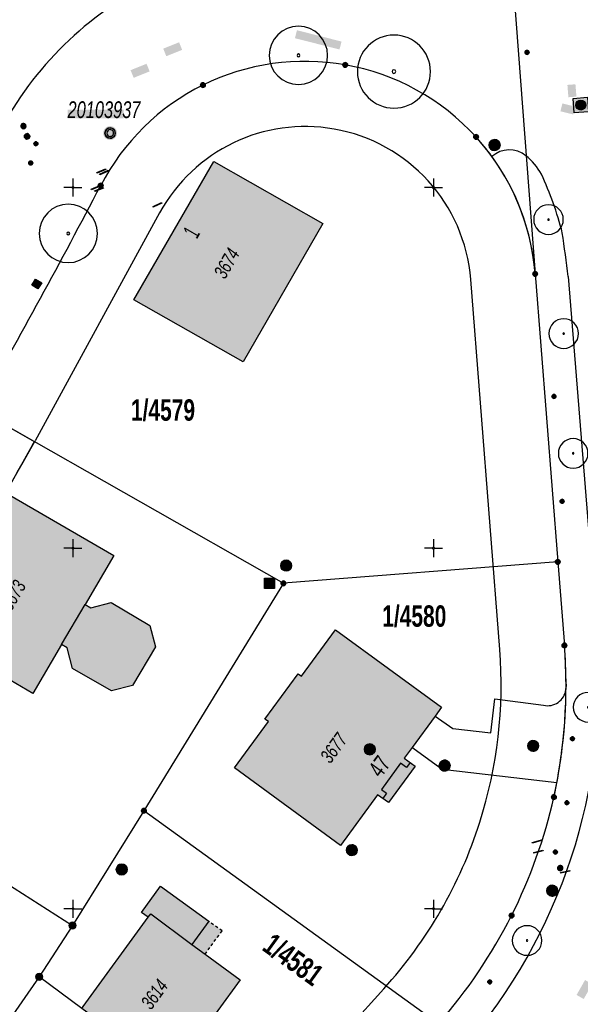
# Model space of a CAD drawing. Header units: metres. Extents: x 2695560 to 2696939, y 1260491 to 1262050.
# Tile 815 of 1005: x 2696022 to 2696061, y 1261618 to 1261686. Entities that reach past the tile are written whole.
import ezdxf

# ---------------------------------------------------------------- set-up
doc = ezdxf.new("R2010")
doc.units = ezdxf.units.M
doc.linetypes.add('AUSGEZOGEN', pattern=[0])
doc.linetypes.add('VERDECKT2_S2', pattern=[0.36, 0.2, -0.16])
for name, color, linetype in [('XR$1$AV_Flächen (EO)', 7, 'AUSGEZOGEN'), ('XR$1$AV_Gebäudeflächen (BB)', 7, 'AUSGEZOGEN'), ('XR$1$AV_Gebäudeflächen (EO)', 7, 'AUSGEZOGEN'), ('XR$1$AV_Grenzpunkte', 7, 'AUSGEZOGEN'), ('XR$1$AV_Grundstück-Nr.', 7, 'AUSGEZOGEN'), ('XR$1$AV_Haus-Nr.', 7, 'AUSGEZOGEN'), ('XR$1$AV_Koordinatennetzpunkte', 7, 'AUSGEZOGEN'), ('XR$1$AV_Lagefixpunkt-Nr.', 7, 'AUSGEZOGEN'), ('XR$1$AV_Lagefixpunkte', 7, 'AUSGEZOGEN'), ('XR$1$AV_Linien (BB)', 7, 'AUSGEZOGEN'), ('XR$1$AV_Linien (EO)', 7, 'AUSGEZOGEN'), ('XR$1$AV_Versicherung-Nr.', 7, 'AUSGEZOGEN'), ('XR$1$AW_LK_Einlaufschacht alt', 24, 'AUSGEZOGEN'), ('XR$1$AW_LK_Schachtdeckel', 24, 'AUSGEZOGEN'), ('XR$1$EW_LK_Knoten', 1, 'AUSGEZOGEN'), ('XR$1$FM_LK_SW_TRASSEKNOTEN', 94, 'AUSGEZOGEN'), ('XR$1$GA_LK_Absperrarmatur', 32, 'AUSGEZOGEN'), ('XR$1$GA_LK_Rohrleitungsteil', 32, 'AUSGEZOGEN'), ('XR$1$GR_Baum', 94, 'AUSGEZOGEN'), ('XR$1$Liegenschaftsgrenzen', 7, 'AUSGEZOGEN'), ('XR$1$PFAV', 255, 'AUSGEZOGEN'), ('XR$1$PFAW', 255, 'AUSGEZOGEN'), ('XR$1$PFGA', 255, 'AUSGEZOGEN'), ('XR$1$PFWA', 255, 'AUSGEZOGEN'), ('XR$1$PFWFM', 255, 'AUSGEZOGEN'), ('XR$1$RAEW', 8, 'AUSGEZOGEN'), ('XR$1$RP_Abstandslinie', 7, 'AUSGEZOGEN'), ('XR$1$TV_LK_KNOTEN', 92, 'AUSGEZOGEN'), ('XR$1$WA_LK_Absperrarmatur', 171, 'AUSGEZOGEN'), ('XR$1$WA_LK_Hydrant', 171, 'AUSGEZOGEN'), ('XR$1$WA_LK_Rohrleitungsteil', 171, 'AUSGEZOGEN')]:
    doc.layers.add(name, color=color, linetype=linetype)
doc.styles.add('ARIAL', font='arial.ttf')

# ---------------------------------------------------------------- blocks, each defined once
blk = doc.blocks.new('COMPLEXOBJECT_294')
at = {"layer": 'XR$1$AV_Linien (BB)', "color": 7, "linetype": 'AUSGEZOGEN', "transparency": 33554687}
blk.add_lwpolyline([(6057.54, 11611.31), (6054.66, 11608.1), (6048.25, 11600.71)], dxfattribs=at)
for centre, radius, start, end in [((6024.34, 11638.743), 42.984, 349.54052, 3.54485), ((6024.097, 11638.578), 43.194, 344.45143, 349.81437), ((6024.152, 11638.455), 43.108, 335.47279, 344.58957), ((6023.991, 11638.691), 43.352, 331.41706, 335.27735), ((6024.373, 11638.746), 43.043, 320.40214, 331.10983), ((6059.407, 11590.675), 15.006, 138.0319, 163.0896), ((6059.441, 11590.822), 14.996, 163.66258, 189.02189), ((6059.446, 11590.766), 14.993, 188.80813, 225.62101), ((6059.964, 11591.161), 15.638, 225.27664, 250.17207), ((6059.9, 11591.191), 15.645, 250.43192, 267.79519)]:
    blk.add_arc(centre, radius, start, end, dxfattribs=at)
blk = doc.blocks.new('COMPLEXOBJECT_300')
at = {"layer": 'XR$1$AV_Linien (BB)', "color": 7, "linetype": 'AUSGEZOGEN', "transparency": 33554687}
for centre, radius, start, end in [((6041.081, 11667.751), 16.005, 79.92816, 116.21825), ((6041.106, 11667.752), 16.001, 42.25032, 80.01661), ((6041.125, 11667.782), 15.997, 116.40668, 152.61532), ((6041.136, 11667.795), 15.95, 35.93362, 42.20633), ((5578.377, 11910.104), 506.359, 330.34891, 332.35271)]:
    blk.add_arc(centre, radius, start, end, dxfattribs=at)
blk = doc.blocks.new('COMPLEXOBJECT_310')
at = {"layer": 'XR$1$AV_Linien (BB)', "color": 7, "linetype": 'AUSGEZOGEN', "transparency": 33554687}
blk.add_line((6049.89, 11616.43), (6045.801, 11611.923), dxfattribs=at)
for centre, radius, start, end in [((6022.849, 11640.546), 36.349, 347.59927, 349.17314), ((6023.246, 11640.66), 35.986, 333.35283, 347.28654), ((6023.313, 11640.754), 35.968, 318.71173, 333.17088), ((6011.071, 11646.505), 49.106, 322.23391, 323.09969)]:
    blk.add_arc(centre, radius, start, end, dxfattribs=at)
blk = doc.blocks.new('COMPLEXOBJECT_410')
at = {"layer": 'XR$1$AV_Linien (BB)', "color": 7, "linetype": 'AUSGEZOGEN', "transparency": 33554687}
for centre, radius, start, end in [((6046.872, 11699.299), 7.774, 310.98074, 318.70997), ((6046.497, 11699.267), 8.002, 261.18044, 313.15717), ((6041.209, 11667.71), 23.996, 80.25657, 108.99103), ((6040.766, 11667.684), 23.881, 107.96481, 115.43277), ((6041.178, 11667.754), 23.997, 116.39331, 152.4051), ((5577.297, 11912.098), 500.301, 330.74344, 332.21373), ((5543.793, 11926.186), 536.432, 330.68709, 331.17956), ((5581.861, 11908.569), 494.625, 328.40507, 330.3076)]:
    blk.add_arc(centre, radius, start, end, dxfattribs=at)
blk = doc.blocks.new('COMPLEXOBJECT_518')
at = {"layer": 'XR$1$AV_Linien (BB)', "color": 7, "linetype": 'AUSGEZOGEN', "transparency": 33554687}
blk.add_line((6059.188, 11640.57), (6059.187, 11640.187), dxfattribs=at)
blk.add_lwpolyline([(6057.05, 11669.01), (6058.62, 11649.05), (6059.08, 11643.26)], dxfattribs=at)
for centre, radius, start, end in [((6041.103, 11667.761), 15.996, 4.47692, 35.96302), ((6022.966, 11640.463), 36.222, 0.16942, 4.42881)]:
    blk.add_arc(centre, radius, start, end, dxfattribs=at)
blk = doc.blocks.new('COMPLEXOBJECT_519')
at = {"layer": 'XR$1$AV_Linien (BB)', "color": 7, "linetype": 'AUSGEZOGEN', "transparency": 33554687}
for centre, radius, start, end in [((6023.602, 11640.439), 35.586, 353.70021, 359.59445), ((6023.338, 11640.434), 35.847, 349.20102, 353.75337)]:
    blk.add_arc(centre, radius, start, end, dxfattribs=at)
blk = doc.blocks.new('COMPLEXOBJECT_533')
at = {"layer": 'XR$1$AV_Linien (BB)', "color": 7, "linetype": 'AUSGEZOGEN', "transparency": 33554687}
blk.add_lwpolyline([(6051.349, 11637.492), (6053.969, 11637.184), (6054.26, 11639.547), (6057.622, 11639.101)], dxfattribs=at)
blk.add_arc((6057.893, 11640.381), 1.308, 258.03697, 351.47889, dxfattribs=at)
blk = doc.blocks.new('COMPLEXOBJECT_563')
at = {"layer": 'XR$1$AV_Linien (BB)', "color": 7, "linetype": 'AUSGEZOGEN', "transparency": 33554687}
blk.add_lwpolyline([(6059.334, 11668.835), (6060.92, 11649.333), (6061.407, 11643.547)], dxfattribs=at)
for centre, radius, start, end in [((6053.7, 11673.863), 4.31, 28.64082, 51.0317), ((6036.064, 11665.978), 23.617, 14.4572, 24.92025), ((5958.733, 11657.107), 101.282, 6.64975, 8.3839), ((6022.702, 11640.712), 38.809, 319.22971, 4.18855)]:
    blk.add_arc(centre, radius, start, end, dxfattribs=at)
blk = doc.blocks.new('COMPLEXOBJECT_1307')
at = {"layer": 'XR$1$Liegenschaftsgrenzen', "color": 7, "linetype": 'AUSGEZOGEN', "transparency": 33554687}
for centre, radius, start, end in [((6040.766, 11667.684), 23.881, 107.96481, 115.43277), ((6041.178, 11667.754), 23.997, 116.39331, 152.4051)]:
    blk.add_arc(centre, radius, start, end, dxfattribs=at)
blk = doc.blocks.new('COMPLEXOBJECT_1320')
at = {"layer": 'XR$1$Liegenschaftsgrenzen', "color": 7, "linetype": 'AUSGEZOGEN', "transparency": 33554687}
for centre, radius, start, end in [((6041.081, 11667.751), 16.005, 79.92816, 116.21825), ((6041.106, 11667.752), 16.001, 42.25032, 80.01661), ((6041.125, 11667.782), 15.997, 116.40668, 152.61532), ((6041.093, 11667.758), 16.006, 4.48637, 42.20165), ((5578.377, 11910.104), 506.359, 330.34891, 332.35271)]:
    blk.add_arc(centre, radius, start, end, dxfattribs=at)
blk = doc.blocks.new('COMPLEXOBJECT_1323')
at = {"layer": 'XR$1$Liegenschaftsgrenzen', "color": 7, "linetype": 'AUSGEZOGEN', "transparency": 33554687}
blk.add_line((6058.62, 11649.05), (6059.08, 11643.26), dxfattribs=at)
for centre, radius, start, end in [((6023.163, 11640.467), 36.025, 347.61449, 4.44655), ((6023.246, 11640.66), 35.986, 333.35283, 347.28654), ((6023.313, 11640.754), 35.968, 318.71173, 333.17088)]:
    blk.add_arc(centre, radius, start, end, dxfattribs=at)
blk = doc.blocks.new('BWAV1')
at = {"layer": 'XR$1$PFAV', "transparency": 33554687}
blk.add_hatch(color=7, dxfattribs=at).paths.add_polyline_path([(0.67, 0), (0.656, 0.135), (0.616, 0.264), (0.55, 0.383), (0.462, 0.486), (0.354, 0.569), (0.233, 0.628), (0.101, 0.662), (-0.034, 0.669), (-0.168, 0.649), (-0.295, 0.602), (-0.41, 0.53), (-0.508, 0.436), (-0.586, 0.325), (-0.639, 0.201), (-0.667, 0.068), (-0.667, -0.068), (-0.639, -0.201), (-0.586, -0.325), (-0.508, -0.436), (-0.41, -0.53), (-0.295, -0.602), (-0.168, -0.649), (-0.034, -0.669), (0.101, -0.662), (0.233, -0.628), (0.354, -0.569), (0.462, -0.486), (0.55, -0.383), (0.616, -0.264), (0.656, -0.135)])
at = {"color": 7, "transparency": 33554687}
for radius, start, end in [(0.5, 91.19481, 268.80519), (0.326, 91.19481, 268.80519), (0.5, 268.80519, 91.19481), (0.326, 268.80519, 91.19481)]:
    blk.add_arc((0, 0), radius, start, end, dxfattribs=at)
at = {"layer": 'XR$1$PFAV', "transparency": 33554687}
blk.add_circle((0, 0), 0.5, dxfattribs=at)
blk = doc.blocks.new('BAV15')
at = {"layer": 'XR$1$PFAV', "transparency": 33554687}
blk.add_hatch(color=7, dxfattribs=at).paths.add_polyline_path([(0.5, 0), (0.49, 0.1), (0.46, 0.2), (0.41, 0.29), (0.34, 0.36), (0.26, 0.42), (0.17, 0.47), (0.08, 0.49), (-0.03, 0.5), (-0.13, 0.48), (-0.22, 0.45), (-0.31, 0.4), (-0.38, 0.33), (-0.44, 0.24), (-0.48, 0.15), (-0.5, 0.05), (-0.5, -0.05), (-0.48, -0.15), (-0.44, -0.24), (-0.38, -0.33), (-0.31, -0.4), (-0.22, -0.45), (-0.13, -0.48), (-0.03, -0.5), (0.08, -0.49), (0.17, -0.47), (0.26, -0.42), (0.34, -0.36), (0.41, -0.29), (0.46, -0.2), (0.49, -0.1)])
at = {"color": 7, "transparency": 33554687}
for start, end in [(90, 270), (270, 90)]:
    blk.add_arc((0, 0), 0.5, start, end, dxfattribs=at)
at = {"layer": 'XR$1$PFAV', "transparency": 33554687}
blk.add_circle((0, 0), 0.5, dxfattribs=at)
blk = doc.blocks.new('BAV2041')
at = {"color": 7, "transparency": 33554687}
for p, q in [((-0.05, 0), (-0.5, 0)), ((0, 0.5), (0, 0.05)), ((0.05, 0), (0.5, 0)), ((0, -0.05), (0, -0.5))]:
    blk.add_line(p, q, dxfattribs=at)
blk.add_circle((0, 0), 0.05, dxfattribs=at)
for start, end in [(90, 270), (270, 90)]:
    blk.add_arc((0, 0), 0.05, start, end, dxfattribs=at)
blk = doc.blocks.new('COMPLEXOBJECT_1447')
at = {"layer": 'XR$1$RP_Abstandslinie', "color": 7, "linetype": 'AUSGEZOGEN', "transparency": 33554687}
blk.add_arc((6023.2, 11640.617), 48.521, 317.80916, 342.24429, dxfattribs=at)
blk = doc.blocks.new('COMPLEXOBJECT_1448')
at = {"layer": 'XR$1$RP_Abstandslinie', "color": 7, "linetype": 'AUSGEZOGEN', "transparency": 33554687}
for p, q in [((6054.59, 11642.98), (6052.58, 11668.63)), ((6037.83, 11609.83), (6046.56, 11619.45))]:
    blk.add_line(p, q, dxfattribs=at)
for centre, radius, start, end in [((6023.209, 11640.517), 31.478, 342.38183, 4.48693), ((6023.203, 11640.595), 31.507, 317.84453, 342.24951)]:
    blk.add_arc(centre, radius, start, end, dxfattribs=at)
blk = doc.blocks.new('COMPLEXOBJECT_1455')
at = {"layer": 'XR$1$RP_Abstandslinie', "color": 7, "linetype": 'AUSGEZOGEN', "transparency": 33554687}
blk.add_line((6031.01, 11673.25), (6022.38, 11657.44), dxfattribs=at)
for centre, radius, start, end in [((6041.102, 11667.734), 11.501, 79.99362, 151.34077), ((6041.116, 11667.733), 11.499, 4.47221, 80.06423), ((5581.056, 11907.718), 507.352, 327.39037, 330.44209)]:
    blk.add_arc(centre, radius, start, end, dxfattribs=at)
blk = doc.blocks.new('COMPLEXOBJECT_1456')
at = {"layer": 'XR$1$RP_Abstandslinie', "color": 7, "linetype": 'AUSGEZOGEN', "transparency": 33554687}
blk.add_arc((6041.1, 11667.707), 28.5, 116.19425, 151.30785, dxfattribs=at)
blk = doc.blocks.new('WBGR1')
at = {"color": 94, "transparency": 33554687}
for radius, start, end in [(1, 90, 270), (1, 270, 90), (0.05, 90, 270), (0.05, 270, 90)]:
    blk.add_arc((0, 0), radius, start, end, dxfattribs=at)
blk = doc.blocks.new('BAW2089')
at = {"layer": 'XR$1$PFAW', "transparency": 33554687}
blk.add_hatch(color=7, dxfattribs=at).paths.add_polyline_path([(-0.5, 0.5), (-0.5, -0.5), (0.5, -0.5), (0.5, 0.5)])
at = {"transparency": 33554687}
blk.add_lwpolyline([(-0.5, 0.5), (0.5, 0.5), (0.5, -0.5), (-0.5, -0.5), (-0.5, 0.5)], close=True, dxfattribs=at)
at = {"layer": 'XR$1$PFAW', "transparency": 33554687}
blk.add_lwpolyline([(-0.5, 0.5), (0.5, 0.5), (0.5, -0.5), (-0.5, -0.5), (-0.5, 0.5)], close=True, dxfattribs=at)
blk = doc.blocks.new('BAW2087')
at = {"lineweight": 25, "true_color": 0x000000, "transparency": 33554687}
h = blk.add_hatch(color=18, dxfattribs=at)
h.paths.add_polyline_path([(-0.5, 0.5), (-0.5, -0.5), (0.5, -0.5), (0.5, 0.5)])
h.paths.add_polyline_path([(0.337, -0.069), (0.316, -0.136), (0.282, -0.196), (0.237, -0.249), (0.182, -0.292), (0.119, -0.322), (0.052, -0.34), (-0.017, -0.343), (-0.086, -0.333), (-0.151, -0.309), (-0.21, -0.272), (-0.261, -0.224), (-0.301, -0.167), (-0.328, -0.103), (-0.342, -0.035), (-0.342, 0.035), (-0.328, 0.103), (-0.301, 0.167), (-0.261, 0.224), (-0.21, 0.272), (-0.151, 0.309), (-0.086, 0.333), (-0.017, 0.343), (0.052, 0.34), (0.119, 0.322), (0.182, 0.292), (0.237, 0.249), (0.282, 0.196), (0.316, 0.136), (0.337, 0.069), (0.344, 0)], flags=16)
at = {"layer": 'XR$1$PFAW', "lineweight": 25, "transparency": 33554687}
blk.add_hatch(color=7, dxfattribs=at).paths.add_polyline_path([(0.344, 0), (0.337, 0.069), (0.316, 0.136), (0.282, 0.196), (0.237, 0.249), (0.182, 0.292), (0.119, 0.322), (0.052, 0.34), (-0.017, 0.343), (-0.086, 0.333), (-0.151, 0.309), (-0.21, 0.272), (-0.261, 0.224), (-0.301, 0.167), (-0.328, 0.103), (-0.342, 0.035), (-0.342, -0.035), (-0.328, -0.103), (-0.301, -0.167), (-0.261, -0.224), (-0.21, -0.272), (-0.151, -0.309), (-0.086, -0.333), (-0.017, -0.343), (0.052, -0.34), (0.119, -0.322), (0.182, -0.292), (0.237, -0.249), (0.282, -0.196), (0.316, -0.136), (0.337, -0.069)])
at = {"lineweight": 25, "transparency": 33554687}
for p, q in [((-0.5, 0.5, 0.993), (0.5, 0.5, 0.993)), ((-0.5, -0.5, 0.993), (-0.5, 0.5, 0.993)), ((0.5, 0.5, 0.993), (0.5, -0.5, 0.993)), ((0.5, -0.5, 0.993), (-0.5, -0.5, 0.993))]:
    blk.add_line(p, q, dxfattribs=at)
blk.add_circle((0, 0), 0.344, dxfattribs=at)
at = {"layer": 'XR$1$PFAW', "lineweight": 25, "transparency": 33554687}
blk.add_line((-0.5, 0.5), (0.5, 0.5), dxfattribs=at)
at = {"layer": 'XR$1$PFAW', "color": 31, "lineweight": 25, "transparency": 33554687}
for p, q in [((-0.5, -0.5), (-0.5, 0.5)), ((0.5, 0.5), (0.5, -0.5)), ((0.5, -0.5), (-0.5, -0.5))]:
    blk.add_line(p, q, dxfattribs=at)
at = {"layer": 'XR$1$PFAW', "lineweight": 25, "transparency": 33554687}
blk.add_circle((0, 0), 0.344, dxfattribs=at)
blk = doc.blocks.new('BAW2082')
at = {"layer": 'XR$1$PFAW', "transparency": 33554687}
blk.add_hatch(color=7, dxfattribs=at).paths.add_polyline_path([(0.509, -0.003), (0.499, 0.098), (0.469, 0.194), (0.42, 0.283), (0.354, 0.359), (0.274, 0.421), (0.183, 0.466), (0.085, 0.491), (-0.016, 0.496), (-0.116, 0.481), (-0.211, 0.446), (-0.297, 0.392), (-0.37, 0.323), (-0.428, 0.24), (-0.468, 0.147), (-0.488, 0.047), (-0.488, -0.054), (-0.468, -0.153), (-0.428, -0.246), (-0.37, -0.329), (-0.297, -0.398), (-0.211, -0.452), (-0.116, -0.487), (-0.016, -0.502), (0.085, -0.497), (0.183, -0.472), (0.274, -0.427), (0.354, -0.366), (0.42, -0.289), (0.469, -0.2), (0.499, -0.104)])
at = {"transparency": 33554687}
for start, end in [(91.19481, 268.80519), (268.80519, 91.19481)]:
    blk.add_arc((0.01, 0), 0.5, start, end, dxfattribs=at)
at = {"layer": 'XR$1$PFAW', "transparency": 33554687}
blk.add_circle((0.009, -0.003), 0.5, dxfattribs=at)
blk = doc.blocks.new('BAW2088')
at = {"layer": 'XR$1$PFAW', "transparency": 33554687}
blk.add_hatch(color=253, dxfattribs=at).paths.add_polyline_path([(0.51, 0), (0.5, 0.101), (0.47, 0.197), (0.421, 0.286), (0.355, 0.362), (0.275, 0.424), (0.184, 0.469), (0.086, 0.494), (-0.015, 0.499), (-0.115, 0.484), (-0.21, 0.449), (-0.296, 0.395), (-0.369, 0.326), (-0.427, 0.243), (-0.467, 0.15), (-0.487, 0.051), (-0.487, -0.051), (-0.467, -0.15), (-0.427, -0.243), (-0.369, -0.326), (-0.296, -0.395), (-0.21, -0.449), (-0.115, -0.484), (-0.015, -0.499), (0.086, -0.494), (0.184, -0.469), (0.275, -0.424), (0.355, -0.362), (0.421, -0.286), (0.47, -0.197), (0.5, -0.101)])
at = {"transparency": 33554687}
for start, end in [(91.19481, 268.80519), (268.80519, 91.19481)]:
    blk.add_arc((0.01, 0), 0.5, start, end, dxfattribs=at)
at = {"layer": 'XR$1$PFAW', "transparency": 33554687}
blk.add_circle((0.01, 0), 0.5, dxfattribs=at)
blk = doc.blocks.new('BWA2013')
at = {"true_color": 0x000000, "transparency": 33554687}
blk.add_hatch(color=18, dxfattribs=at).paths.add_polyline_path([(-0.29, -0.41), (0.35, 0.36), (0.29, 0.41), (-0.35, -0.36)])
at = {"transparency": 33554687}
blk.add_lwpolyline([(-0.29, -0.41), (-0.35, -0.36), (0.29, 0.41), (0.35, 0.36), (-0.29, -0.41)], close=True, dxfattribs=at)
blk = doc.blocks.new('BWA2009')
at = {"true_color": 0x000000, "transparency": 33554687}
blk.add_hatch(color=18, dxfattribs=at).paths.add_polyline_path([(0.333, 0), (0.327, 0.067), (0.306, 0.131), (0.274, 0.19), (0.23, 0.242), (0.176, 0.283), (0.116, 0.313), (0.05, 0.329), (-0.017, 0.333), (-0.084, 0.323), (-0.147, 0.299), (-0.204, 0.264), (-0.253, 0.217), (-0.291, 0.162), (-0.318, 0.1), (-0.332, 0.034), (-0.332, -0.034), (-0.318, -0.1), (-0.291, -0.162), (-0.253, -0.217), (-0.204, -0.264), (-0.147, -0.299), (-0.084, -0.323), (-0.017, -0.333), (0.05, -0.329), (0.116, -0.313), (0.176, -0.283), (0.23, -0.242), (0.274, -0.19), (0.306, -0.131), (0.327, -0.067)])
at = {"layer": 'XR$1$PFWA', "transparency": 33554687}
blk.add_hatch(color=7, dxfattribs=at).paths.add_polyline_path([(0.5, 0), (0.49, 0.101), (0.459, 0.197), (0.41, 0.286), (0.344, 0.362), (0.264, 0.424), (0.174, 0.469), (0.076, 0.494), (-0.025, 0.499), (-0.125, 0.484), (-0.22, 0.449), (-0.306, 0.395), (-0.379, 0.326), (-0.437, 0.243), (-0.477, 0.15), (-0.497, 0.051), (-0.497, -0.051), (-0.477, -0.15), (-0.437, -0.243), (-0.379, -0.326), (-0.306, -0.395), (-0.22, -0.449), (-0.125, -0.484), (-0.025, -0.499), (0.076, -0.494), (0.174, -0.469), (0.264, -0.424), (0.344, -0.362), (0.41, -0.286), (0.459, -0.197), (0.49, -0.101)])
at = {"transparency": 33554687}
blk.add_circle((0, 0), 0.333, dxfattribs=at)
for start, end in [(90, 180), (180, 270), (0, 90), (270, 0)]:
    blk.add_arc((0, 0), 0.5, start, end, dxfattribs=at)
at = {"layer": 'XR$1$PFWA', "transparency": 33554687}
blk.add_circle((0, 0), 0.5, dxfattribs=at)
blk = doc.blocks.new('BWA965')
at = {"layer": 'XR$1$PFWA', "transparency": 33554687}
blk.add_hatch(color=7, dxfattribs=at).paths.add_polyline_path([(0, 0.5), (-0.05, 0.5), (-0.1, 0.49), (-0.15, 0.48), (-0.2, 0.46), (-0.24, 0.44), (-0.29, 0.41), (-0.33, 0.38), (-0.36, 0.34), (-0.4, 0.31), (-0.42, 0.26), (-0.45, 0.22), (-0.47, 0.17), (-0.48, 0.13), (-0.49, 0.08), (-0.5, 0.03), (-0.5, -0.03), (-0.49, -0.08), (-0.48, -0.13), (-0.47, -0.17), (-0.45, -0.22), (-0.42, -0.26), (-0.4, -0.31), (-0.36, -0.34), (-0.33, -0.38), (-0.29, -0.41), (-0.24, -0.44), (-0.2, -0.46), (-0.15, -0.48), (-0.1, -0.49), (-0.05, -0.5), (0, -0.5), (0.05, -0.5), (0.1, -0.49), (0.15, -0.48), (0.2, -0.46), (0.24, -0.44), (0.29, -0.41), (0.33, -0.38), (0.36, -0.34), (0.4, -0.31), (0.42, -0.26), (0.45, -0.22), (0.47, -0.17), (0.48, -0.13), (0.49, -0.08), (0.5, -0.03), (0.5, 0.03), (0.49, 0.08), (0.48, 0.13), (0.47, 0.17), (0.45, 0.22), (0.42, 0.26), (0.4, 0.31), (0.36, 0.34), (0.33, 0.38), (0.29, 0.41), (0.24, 0.44), (0.2, 0.46), (0.15, 0.48), (0.1, 0.49), (0.05, 0.5)])
at = {"transparency": 33554687}
blk.add_line((0, 0.5), (0, -0.5), dxfattribs=at)
for start, end in [(90, 270), (270, 90)]:
    blk.add_arc((0, 0), 0.5, start, end, dxfattribs=at)
blk = doc.blocks.new('BGA2013')
at = {"transparency": 33554687}
blk.add_hatch(color=36, dxfattribs=at).paths.add_polyline_path([(-0.29, -0.41), (0.35, 0.36), (0.29, 0.41), (-0.35, -0.36)])
at = {"color": 32, "transparency": 33554687}
blk.add_lwpolyline([(-0.29, -0.41), (-0.35, -0.36), (0.29, 0.41), (0.35, 0.36), (-0.29, -0.41)], close=True, dxfattribs=at)
blk = doc.blocks.new('BGA965')
at = {"layer": 'XR$1$PFGA', "transparency": 33554687}
blk.add_hatch(color=7, dxfattribs=at).paths.add_polyline_path([(0.5, 0), (0.49, 0.1), (0.46, 0.2), (0.41, 0.29), (0.34, 0.36), (0.26, 0.42), (0.17, 0.47), (0.08, 0.49), (-0.03, 0.5), (-0.13, 0.48), (-0.22, 0.45), (-0.31, 0.4), (-0.38, 0.33), (-0.44, 0.24), (-0.48, 0.15), (-0.5, 0.05), (-0.5, -0.05), (-0.48, -0.15), (-0.44, -0.24), (-0.38, -0.33), (-0.31, -0.4), (-0.22, -0.45), (-0.13, -0.48), (-0.03, -0.5), (0.08, -0.49), (0.17, -0.47), (0.26, -0.42), (0.34, -0.36), (0.41, -0.29), (0.46, -0.2), (0.49, -0.1)])
at = {"color": 32, "transparency": 33554687}
blk.add_line((0, 0.5), (0, -0.5), dxfattribs=at)
for start, end in [(90, 270), (270, 90)]:
    blk.add_arc((0, 0), 0.5, start, end, dxfattribs=at)
at = {"layer": 'XR$1$PFGA', "transparency": 33554687}
blk.add_circle((0, 0), 0.5, dxfattribs=at)
blk = doc.blocks.new('BEW957')
at = {"layer": 'XR$1$RAEW', "transparency": 33554687}
blk.add_hatch(color=1, dxfattribs=at).paths.add_polyline_path([(-0.5, 0), (-0.5, -0.05), (-0.49, -0.1), (-0.48, -0.15), (-0.46, -0.2), (-0.44, -0.24), (-0.41, -0.29), (-0.38, -0.33), (-0.34, -0.36), (-0.31, -0.4), (-0.26, -0.42), (-0.22, -0.45), (-0.17, -0.47), (-0.13, -0.48), (-0.08, -0.49), (-0.03, -0.5), (0.03, -0.5), (0.08, -0.49), (0.13, -0.48), (0.17, -0.47), (0.22, -0.45), (0.26, -0.42), (0.31, -0.4), (0.34, -0.36), (0.38, -0.33), (0.41, -0.29), (0.44, -0.24), (0.46, -0.2), (0.48, -0.15), (0.49, -0.1), (0.5, -0.05), (0.5, 0), (0.5, 0.05), (0.49, 0.1), (0.48, 0.15), (0.46, 0.2), (0.44, 0.24), (0.41, 0.29), (0.38, 0.33), (0.34, 0.36), (0.31, 0.4), (0.26, 0.42), (0.22, 0.45), (0.17, 0.47), (0.13, 0.48), (0.08, 0.49), (0.03, 0.5), (-0.03, 0.5), (-0.08, 0.49), (-0.13, 0.48), (-0.17, 0.47), (-0.22, 0.45), (-0.26, 0.42), (-0.31, 0.4), (-0.34, 0.36), (-0.38, 0.33), (-0.41, 0.29), (-0.44, 0.24), (-0.46, 0.2), (-0.48, 0.15), (-0.49, 0.1), (-0.5, 0.05)])
at = {"color": 1, "transparency": 33554687}
for start, end in [(90, 180), (180, 270), (0, 90), (270, 0)]:
    blk.add_arc((0, 0), 0.5, start, end, dxfattribs=at)
at = {"layer": 'XR$1$RAEW', "color": 1, "transparency": 33554687}
blk.add_circle((0, 0), 0.5, dxfattribs=at)
blk = doc.blocks.new('BWFM6')
at = {"layer": 'XR$1$PFWFM', "transparency": 33554687}
blk.add_hatch(color=7, dxfattribs=at).paths.add_polyline_path([(0.5, 0), (0.49, 0.101), (0.459, 0.197), (0.41, 0.286), (0.344, 0.362), (0.264, 0.424), (0.174, 0.469), (0.076, 0.494), (-0.025, 0.499), (-0.125, 0.484), (-0.22, 0.449), (-0.306, 0.395), (-0.379, 0.326), (-0.437, 0.243), (-0.477, 0.15), (-0.497, 0.051), (-0.497, -0.051), (-0.477, -0.15), (-0.437, -0.243), (-0.379, -0.326), (-0.306, -0.395), (-0.22, -0.449), (-0.125, -0.484), (-0.025, -0.499), (0.076, -0.494), (0.174, -0.469), (0.264, -0.424), (0.344, -0.362), (0.41, -0.286), (0.459, -0.197), (0.49, -0.101)])
at = {"color": 94, "transparency": 33554687}
for p, q in [((-0.484, 0.1), (0.486, 0.1)), ((-0.4, 0.3), (0.4, 0.3)), ((-0.487, -0.1), (0.487, -0.1)), ((-0.4, -0.3), (0.4, -0.3))]:
    blk.add_line(p, q, dxfattribs=at)
for start, end in [(90, 270), (270, 90)]:
    blk.add_arc((0, 0), 0.5, start, end, dxfattribs=at)
at = {"layer": 'XR$1$PFWFM', "transparency": 33554687}
blk.add_circle((0, 0, 0.993), 0.5, dxfattribs=at)
blk = doc.blocks.new('BTV1')
at = {"layer": 'XR$1$PFWFM', "transparency": 33554687}
blk.add_hatch(color=7, dxfattribs=at).paths.add_polyline_path([(-0.5, 0.5), (-0.5, -0.5), (0.5, -0.5), (0.5, 0.5)])
at = {"color": 92, "transparency": 33554687}
for p, q in [((-0.219, 0.321), (-0.219, -0.298)), ((-0.208, -0.05), (0.23, 0.31)), ((-0.159, 0.001), (0.192, -0.283))]:
    blk.add_line(p, q, dxfattribs=at)
blk.add_polyline3d([(-0.5, 0.5, 0.993), (0.5, 0.5, 0.993), (0.5, -0.5, 0.993), (-0.5, -0.5, 0.993)], close=True, dxfattribs=at)

msp = doc.modelspace()

# ---------------------------------------------------------------- hatches: boundary and pattern name
at = {"transparency": 33554687}
for points in [[(2696041.501, 1261685.722), (2696041.362, 1261685.17), (2696044.451, 1261684.386), (2696044.59, 1261684.938)], [(2696032.23, 1261684.446), (2696032.441, 1261683.921), (2696033.54, 1261684.362), (2696033.329, 1261684.887)], [(2696029.964, 1261682.95), (2696030.178, 1261682.421), (2696031.284, 1261682.868), (2696031.07, 1261683.397)], [(2696060.813, 1261681.975), (2696060.255, 1261681.93), (2696060.324, 1261681.076), (2696060.881, 1261681.12)], [(2696059.908, 1261680.644), (2696059.773, 1261680.101), (2696060.667, 1261679.879), (2696060.802, 1261680.422)], [(2696025.592, 1261680.219), (2696025.592, 1261679.616), (2696029.485, 1261679.616), (2696029.485, 1261680.219)], [(2696060.889, 1261618.828), (2696061.385, 1261618.546), (2696061.975, 1261619.582), (2696061.479, 1261619.864)]]:
    msp.add_hatch(color=7, dxfattribs=at).paths.add_polyline_path(points)
at = {"layer": 'XR$1$AV_Gebäudeflächen (BB)', "true_color": 0xd2d2d2, "transparency": 33554687}
for points in [[(2696037.762, 1261662.732), (2696043.3, 1261672.331), (2696035.741, 1261676.624), (2696030.198, 1261667.029)], [(2696021.309, 1261653.656), (2696019.718, 1261650.952), (2696015.695, 1261644.117), (2696023.188, 1261639.741), (2696025.176, 1261643.12), (2696025.572, 1261642.886), (2696025.937, 1261641.474), (2696028.635, 1261639.926), (2696030.106, 1261640.297), (2696031.682, 1261642.977), (2696031.296, 1261644.457), (2696028.624, 1261646.039), (2696027.215, 1261645.66), (2696026.81, 1261645.898), (2696028.808, 1261649.294)], [(2696051.077, 1261638.163), (2696051.529, 1261638.782), (2696044.164, 1261644.149), (2696041.812, 1261640.928), (2696041.574, 1261641.102), (2696039.28, 1261637.962), (2696039.518, 1261637.789), (2696037.166, 1261634.568), (2696044.514, 1261629.181), (2696047.092, 1261632.71), (2696047.839, 1261632.164), (2696049.692, 1261634.7), (2696048.945, 1261635.245), (2696049.482, 1261635.981)], [(2696026.58, 1261617.89), (2696032.83, 1261613.32), (2696032.877, 1261613.385), (2696032.923, 1261613.45), (2696036.023, 1261617.751), (2696037.561, 1261619.885), (2696035.131, 1261621.656), (2696034.21, 1261622.327), (2696035.384, 1261623.939), (2696032.049, 1261626.37), (2696030.728, 1261624.556), (2696031.191, 1261624.218), (2696026.674, 1261618.019)]]:
    msp.add_hatch(color=254, dxfattribs=at).paths.add_polyline_path(points)
at = {"layer": 'XR$1$AV_Gebäudeflächen (EO)', "true_color": 0xebebeb, "transparency": 33554687}
msp.add_hatch(color=7, dxfattribs=at).paths.add_polyline_path([(2696035.131, 1261621.656), (2696036.306, 1261623.268), (2696035.384, 1261623.939), (2696034.21, 1261622.327)])

# ---------------------------------------------------------------- linework, layer by layer
at = {"layer": 'XR$1$AV_Flächen (EO)', "color": 7, "linetype": 'AUSGEZOGEN', "transparency": 33554687}
msp.add_lwpolyline([(2696035.384, 1261623.939), (2696034.21, 1261622.327), (2696035.131, 1261621.656)], dxfattribs=at)
at = {"layer": 'XR$1$AV_Flächen (EO)', "color": 7, "linetype": 'VERDECKT2_S2', "transparency": 33554687}
msp.add_lwpolyline([(2696035.131, 1261621.656), (2696036.306, 1261623.268), (2696035.384, 1261623.939)], dxfattribs=at)
at = {"layer": 'XR$1$AV_Linien (BB)', "color": 7, "linetype": 'AUSGEZOGEN', "transparency": 33554687}
for q in [(2696049.482, 1261635.981), (2696052.319, 1261637.302)]:
    msp.add_line((2696051.077, 1261638.163), q, dxfattribs=at)
msp.add_lwpolyline([(2696037.762, 1261662.732), (2696030.198, 1261667.029), (2696035.741, 1261676.624), (2696043.3, 1261672.331), (2696037.762, 1261662.732)], close=True, dxfattribs=at)
for points in [[(2696021.309, 1261653.656), (2696023.193, 1261657.003), (2696023.299, 1261657.191), (2696019.4, 1261659.41)], [(2696021.309, 1261653.656), (2696028.808, 1261649.294), (2696026.81, 1261645.898), (2696027.215, 1261645.66), (2696028.624, 1261646.039), (2696031.296, 1261644.457), (2696031.682, 1261642.977), (2696030.106, 1261640.297), (2696028.635, 1261639.926), (2696025.937, 1261641.474), (2696025.572, 1261642.886), (2696025.176, 1261643.12), (2696023.188, 1261639.741), (2696015.695, 1261644.117), (2696019.718, 1261650.952)], [(2696049.482, 1261635.981), (2696048.945, 1261635.245), (2696049.692, 1261634.7), (2696047.839, 1261632.164), (2696047.092, 1261632.71), (2696044.514, 1261629.181), (2696037.166, 1261634.568), (2696039.518, 1261637.789), (2696039.28, 1261637.962), (2696041.574, 1261641.102), (2696041.812, 1261640.928), (2696044.164, 1261644.149), (2696051.529, 1261638.782), (2696051.077, 1261638.163)], [(2696059.521, 1261633.528), (2696051.56, 1261634.463), (2696049.62, 1261635.88), (2696049.482, 1261635.981)], [(2696026.58, 1261617.89), (2696026.674, 1261618.019), (2696031.191, 1261624.218), (2696030.728, 1261624.556), (2696032.049, 1261626.37), (2696035.384, 1261623.939), (2696034.21, 1261622.327), (2696035.131, 1261621.656), (2696037.561, 1261619.885), (2696036.023, 1261617.751), (2696032.923, 1261613.45), (2696032.877, 1261613.385), (2696032.83, 1261613.32)]]:
    msp.add_lwpolyline(points, dxfattribs=at)
msp.add_arc((2696056.235, 1261675.605), 1.823, 51.08782, 131.77637, dxfattribs=at)
at = {"layer": 'XR$1$AV_Linien (EO)', "color": 7, "linetype": 'AUSGEZOGEN', "transparency": 33554687}
msp.add_line((2696025.176, 1261643.12), (2696026.81, 1261645.898), dxfattribs=at)
for points in [[(2696049.357, 1261634.944), (2696049.097, 1261634.589), (2696048.685, 1261634.89), (2696047.358, 1261633.073), (2696047.713, 1261632.814), (2696047.448, 1261632.45)], [(2696031.191, 1261624.218), (2696031.367, 1261624.444), (2696034.21, 1261622.327)]]:
    msp.add_lwpolyline(points, dxfattribs=at)
at = {"layer": 'XR$1$Liegenschaftsgrenzen', "color": 7, "linetype": 'AUSGEZOGEN', "transparency": 33554687}
for p, q in [((2696055.67, 1261699.7), (2696058.02, 1261668.82)), ((2696058.02, 1261668.82), (2696059.59, 1261648.86)), ((2696019.4, 1261659.41), (2696040.56, 1261647.37)), ((2696059.59, 1261648.86), (2696040.56, 1261647.37)), ((2696040.56, 1261647.37), (2696030.89, 1261631.6)), ((2696005.64, 1261636.59), (2696025.93, 1261623.65)), ((2696030.89, 1261631.6), (2696025.93, 1261623.65)), ((2696051.31, 1261616.83), (2696030.89, 1261631.6)), ((2696025.93, 1261623.65), (2696023.63, 1261620.08)), ((2696023.63, 1261620.08), (2696013.04, 1261604.89))]:
    msp.add_line(p, q, dxfattribs=at)
msp.add_lwpolyline([(2696042.06, 1261606.54), (2696032.83, 1261613.32), (2696026.58, 1261617.89), (2696023.63, 1261620.08)], dxfattribs=at)

# ---------------------------------------------------------------- block references
at = {"layer": 'XR$1$AV_Grenzpunkte', "color": 7, "linetype": 'AUSGEZOGEN', "lineweight": -3, "transparency": 33554687}
for p, xscale, yscale in [((2696044.85, 1261683.32), 0.3249999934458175, 0.3249999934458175), ((2696034.98, 1261681.92), 0.3249999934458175, 0.3249999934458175), ((2696053.92, 1261678.32), 0.3249999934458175, 0.3249999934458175), ((2696027.89, 1261674.95), 0.3249999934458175, 0.3249999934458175), ((2696058.02, 1261668.82), 0.3249999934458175, 0.3249999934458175), ((2696059.59, 1261648.86), 0.3249999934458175, 0.3249999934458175), ((2696040.56, 1261647.37), 0.3249999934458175, 0.3249999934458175), ((2696060.05, 1261643.07), 0.3249999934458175, 0.3249999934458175), ((2696059.32, 1261632.55), 0.3249999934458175, 0.3249999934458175), ((2696030.89, 1261631.6), 0.3249999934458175, 0.3249999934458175), ((2696025.93, 1261623.65), 0.4549999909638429, 0.4549999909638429), ((2696056.38, 1261624.33), 0.3249999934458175, 0.3249999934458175), ((2696023.63, 1261620.08), 0.4549999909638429, 0.4549999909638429)]:
    msp.add_blockref('BAV15', p, dxfattribs=dict(at, xscale=xscale, yscale=yscale))
at = {"layer": 'XR$1$AV_Koordinatennetzpunkte', "color": 7, "linetype": 'AUSGEZOGEN', "lineweight": -3, "transparency": 33554687, "xscale": 1.25, "yscale": 1.25}
for p in [(2696025.97, 1261674.81), (2696050.97, 1261674.81), (2696025.97, 1261649.81), (2696050.97, 1261649.81), (2696025.97, 1261624.81), (2696050.97, 1261624.81)]:
    msp.add_blockref('BAV2041', p, dxfattribs=at)
at = {"layer": 'XR$1$AV_Lagefixpunkte', "color": 7, "linetype": 'AUSGEZOGEN', "lineweight": -3, "transparency": 33554687, "xscale": 0.7199999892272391, "yscale": 0.7199999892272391}
msp.add_blockref('BWAV1', (2696028.546, 1261678.593, 462.659), dxfattribs=at)
at = {"layer": 'XR$1$AV_Linien (BB)', "color": 7, "linetype": 'AUSGEZOGEN', "lineweight": -3, "transparency": 33554687}
for name in ['COMPLEXOBJECT_410', 'COMPLEXOBJECT_300', 'COMPLEXOBJECT_563', 'COMPLEXOBJECT_518', 'COMPLEXOBJECT_294', 'COMPLEXOBJECT_533', 'COMPLEXOBJECT_519', 'COMPLEXOBJECT_310']:
    msp.add_blockref(name, (2690000.97, 1249999.81), dxfattribs=at)
at = {"layer": 'XR$1$AW_LK_Einlaufschacht alt', "color": 24, "linetype": 'AUSGEZOGEN', "lineweight": -3, "transparency": 33554687, "xscale": 0.5000000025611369, "yscale": 0.5000000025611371, "rotation": 239.072052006}
msp.add_blockref('BAW2089', (2696023.456, 1261668.129), dxfattribs=at)
at = {"layer": 'XR$1$AW_LK_Schachtdeckel', "color": 24, "linetype": 'AUSGEZOGEN', "lineweight": -3, "transparency": 33554687, "rotation": 274.456542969}
msp.add_blockref('BAW2087', (2696061.184, 1261680.534), dxfattribs=at)
at = {"layer": 'XR$1$AW_LK_Schachtdeckel', "color": 24, "linetype": 'AUSGEZOGEN', "lineweight": -3, "transparency": 33554687}
for name, p, xscale, yscale, rotation in [('BAW2088', (2696055.208, 1261677.751), 0.7578193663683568, 0.7578193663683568, 131.3871372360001), ('BAW2082', (2696057.894, 1261636.098), 0.7499999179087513, 0.7499999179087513, 187.9458770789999), ('BAW2082', (2696051.749, 1261634.738), 0.7499999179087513, 0.7499999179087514, 235.840469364)]:
    msp.add_blockref(name, p, dxfattribs=dict(at, xscale=xscale, yscale=yscale, rotation=rotation))
at = {"layer": 'XR$1$AW_LK_Schachtdeckel', "color": 24, "linetype": 'AUSGEZOGEN', "lineweight": -3, "transparency": 33554687, "xscale": 0.7499999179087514, "yscale": 0.7499999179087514}
for p in [(2696046.545, 1261635.859), (2696045.306, 1261628.873)]:
    msp.add_blockref('BAW2082', p, dxfattribs=at)
at = {"layer": 'XR$1$EW_LK_Knoten', "color": 1, "linetype": 'AUSGEZOGEN', "lineweight": -3, "transparency": 33554687, "xscale": 0.2749999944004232, "yscale": 0.2749999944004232}
for p in [(2696057.456, 1261684.187), (2696023.395, 1261677.85), (2696023.037, 1261676.517), (2696059.323, 1261660.326), (2696059.889, 1261653.06), (2696060.606, 1261636.594), (2696060.217, 1261632.153), (2696059.424, 1261628.734), (2696054.874, 1261619.736)]:
    msp.add_blockref('BEW957', p, dxfattribs=at)
at = {"layer": 'XR$1$FM_LK_SW_TRASSEKNOTEN', "color": 94, "linetype": 'AUSGEZOGEN', "lineweight": -3, "transparency": 33554687, "xscale": 0.7499999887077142, "yscale": 0.7499999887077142}
for p in [(2696040.75, 1261648.601), (2696029.35, 1261627.53)]:
    msp.add_blockref('BWFM6', p, dxfattribs=at)
at = {"layer": 'XR$1$GA_LK_Absperrarmatur', "color": 32, "linetype": 'AUSGEZOGEN', "lineweight": -3, "transparency": 33554687, "xscale": 0.3749999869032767, "yscale": 0.3749999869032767, "rotation": 328.6602}
msp.add_blockref('BGA965', (2696022.784, 1261678.365), dxfattribs=at)
at = {"layer": 'XR$1$GA_LK_Rohrleitungsteil', "color": 32, "linetype": 'AUSGEZOGEN', "lineweight": -3, "transparency": 33554687}
for p, xscale, yscale, rotation in [((2696027.538, 1261674.807), 0.6499999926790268, 0.6499999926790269, 332.0253), ((2696027.781, 1261674.678), 0.6499999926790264, 0.6499999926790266, 332.0235), ((2696058.14, 1261629.468), 0.6499999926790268, 0.649999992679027, 144.639)]:
    msp.add_blockref('BGA2013', p, dxfattribs=dict(at, xscale=xscale, yscale=yscale, rotation=rotation))
at = {"layer": 'XR$1$GR_Baum', "color": 94, "linetype": 'AUSGEZOGEN', "lineweight": -3, "transparency": 33554687}
for p, xscale, yscale in [((2696041.606, 1261683.978), 2.020948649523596, 2.020948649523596), ((2696048.226, 1261682.852), 2.531872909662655, 2.531872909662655), ((2696025.644, 1261671.629), 2.020948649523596, 2.020948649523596), ((2696058.944, 1261672.596), 1.027451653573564, 1.027451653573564), ((2696059.997, 1261664.687), 1.027451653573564, 1.027451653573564), ((2696060.654, 1261656.383), 1.027451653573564, 1.027451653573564), ((2696061.691, 1261638.777), 1.027451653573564, 1.027451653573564), ((2696057.462, 1261622.604), 1.027451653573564, 1.027451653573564)]:
    msp.add_blockref('WBGR1', p, dxfattribs=dict(at, xscale=xscale, yscale=yscale))
at = {"layer": 'XR$1$Liegenschaftsgrenzen', "color": 7, "linetype": 'AUSGEZOGEN', "lineweight": -3, "transparency": 33554687}
for name in ['COMPLEXOBJECT_1307', 'COMPLEXOBJECT_1320', 'COMPLEXOBJECT_1323']:
    msp.add_blockref(name, (2690000.97, 1249999.81), dxfattribs=at)
at = {"layer": 'XR$1$RP_Abstandslinie', "color": 7, "linetype": 'AUSGEZOGEN', "lineweight": -3, "transparency": 33554687}
for name in ['COMPLEXOBJECT_1447', 'COMPLEXOBJECT_1456', 'COMPLEXOBJECT_1448', 'COMPLEXOBJECT_1455']:
    msp.add_blockref(name, (2690000.97, 1249999.81), dxfattribs=at)
at = {"layer": 'XR$1$TV_LK_KNOTEN', "color": 92, "linetype": 'AUSGEZOGEN', "lineweight": -3, "transparency": 33554687, "xscale": 0.7000000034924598, "yscale": 0.7000000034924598}
msp.add_blockref('BTV1', (2696039.601, 1261647.37), dxfattribs=at)
at = {"layer": 'XR$1$WA_LK_Absperrarmatur', "color": 171, "linetype": 'AUSGEZOGEN', "lineweight": -3, "transparency": 33554687, "xscale": 0.3749999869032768, "yscale": 0.3749999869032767}
for p, rotation in [((2696022.542, 1261679.08), 329.9267578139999), ((2696059.755, 1261627.63), 143.181396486)]:
    msp.add_blockref('BWA965', p, dxfattribs=dict(at, rotation=rotation))
at = {"layer": 'XR$1$WA_LK_Hydrant', "color": 171, "linetype": 'AUSGEZOGEN', "lineweight": -3, "transparency": 33554687, "xscale": 0.7499999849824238, "yscale": 0.7499999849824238, "rotation": 220.693847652}
msp.add_blockref('BWA2009', (2696059.201, 1261626.061), dxfattribs=at)
at = {"layer": 'XR$1$WA_LK_Rohrleitungsteil', "color": 171, "linetype": 'AUSGEZOGEN', "lineweight": -3, "transparency": 33554687}
for p, xscale, yscale, rotation in [((2696027.933, 1261675.958), 0.6499999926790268, 0.649999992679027, 333), ((2696028.11, 1261675.856), 0.6499999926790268, 0.649999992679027, 333), ((2696031.828, 1261673.616), 0.6499999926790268, 0.649999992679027, 333), ((2696058.245, 1261628.76), 0.6499999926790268, 0.6499999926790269, 143.179687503), ((2696060.105, 1261627.367), 0.6499999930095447, 0.6499999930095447, 143.182373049)]:
    msp.add_blockref('BWA2013', p, dxfattribs=dict(at, xscale=xscale, yscale=yscale, rotation=rotation))

# ---------------------------------------------------------------- texts
at = {"layer": 'XR$1$AV_Grundstück-Nr.', "color": 7, "transparency": 33554687, "char_height": 1.48491, "width": 4.98214, "attachment_point": 5, "style": 'ARIAL'}
for s, insert in [('\\A1;{\\fArial|i0|b1;\\H1.484908;\\W0.700000;\\C7;1/4579}\\P', (2696032.214, 1261659.366)), ('\\A1;{\\fArial|i0|b1;\\H1.484908;\\W0.700000;\\C7;1/4580}\\P', (2696049.638, 1261645.079))]:
    msp.add_mtext(s, dxfattribs=dict(at, insert=insert))
at = {"layer": 'XR$1$AV_Grundstück-Nr.', "color": 7, "transparency": 33554687, "insert": (2696041.229, 1261621.268), "char_height": 1.48491, "width": 4.97324, "attachment_point": 5, "rotation": 324.0387, "style": 'ARIAL'}
msp.add_mtext('\\A1;{\\fArial|i0|b1;\\H1.484908;\\W0.700000;\\C7;1/4581}\\P', dxfattribs=at)
at = {"layer": 'XR$1$AV_Haus-Nr.', "color": 7, "transparency": 33554687, "char_height": 1.1621, "style": 'ARIAL'}
for s, insert, width, attachment_point, rotation in [('\\W0.57;1', (2696033.681, 1261672.003), 0.90385, 2, 59.985), ('\\W0.70;47', (2696047.684, 1261634.337), 1.68109, 8, 53.8461)]:
    msp.add_mtext(s, dxfattribs=dict(at, insert=insert, width=width, attachment_point=attachment_point, rotation=rotation))
at = {"layer": 'XR$1$AV_Lagefixpunkt-Nr.', "color": 7, "transparency": 33554687, "insert": (2696025.592, 1261679.616), "char_height": 1.1621, "width": 5.50234, "attachment_point": 7, "style": 'ARIAL'}
msp.add_mtext('\\A1;{\\fArial|i1|b0;\\H1.162102;\\W0.700000;\\C7;20103937}\\P', dxfattribs=at)
at = {"layer": 'XR$1$AV_Versicherung-Nr.', "color": 7, "transparency": 33554687, "char_height": 0.96842, "attachment_point": 5, "style": 'ARIAL'}
for s, insert, width, rotation in [('\\A1;{\\fArial|i1|b0;\\H0.968418;\\W0.700000;\\C7;3674}\\P', (2696036.629, 1261669.561), 2.46457, 60.0183), ('\\A1;{\\fArial|i1|b0;\\H0.968418;\\W0.700000;\\C7;3673}\\P', (2696021.811, 1261646.539), 2.46457, 59.5314), ('\\A1;{\\fArial|i1|b0;\\H0.968418;\\W0.700000;\\C7;3677}\\P', (2696044.055, 1261635.948), 2.46457, 53.8461), ('\\A1;{\\fArial|i1|b0;\\H0.968418;\\W0.700000;\\C7;3614}\\P', (2696031.62, 1261618.875), 2.45636, 54.2223)]:
    msp.add_mtext(s, dxfattribs=dict(at, insert=insert, width=width, rotation=rotation))

doc.saveas('drawing.dxf')
